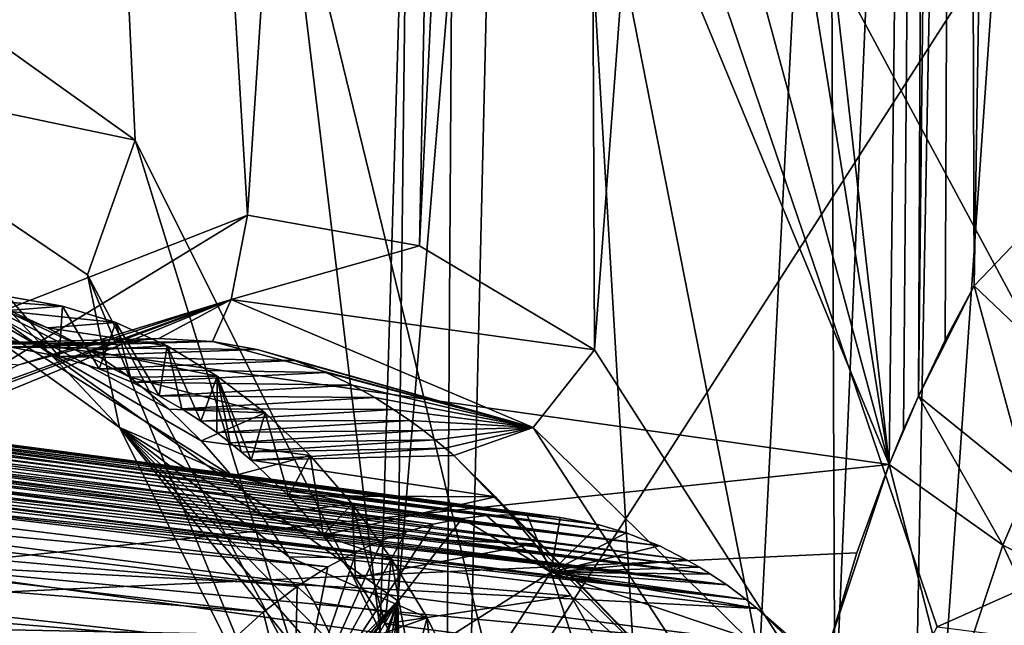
# Model space of a CAD drawing. Header units: metres. Extents: x -150 to 307, y -550 to 84.
# Tile 768 of 1056: x 232.96 to 235.26, y -9.75 to -8.34. Entities that reach past the tile are written whole.
import ezdxf

# ---------------------------------------------------------------- set-up
doc = ezdxf.new("R2010")
doc.units = ezdxf.units.M
doc.layers.add('solid_26006363', color=7, linetype='CONTINUOUS')

msp = doc.modelspace()

# ---------------------------------------------------------------- linework, layer by layer
at = {"layer": 'solid_26006363'}
for points in [[(233.489548, -8.792013, 908.271729), (232.707443, -9.097678, 907.452698), (232.955582, 0.032667, 907.429626)], [(233.489548, -8.792013, 908.271729), (232.955582, 0.032667, 907.429626), (234.066269, 0.003867, 908.627441)], [(229.176407, -9.081716, 939.973938), (229.99118, 0.000344, 940.69989), (245.823288, -11.224192, 949.513977)], [(229.99118, 0.000344, 940.69989), (246.654556, 0, 950.254578), (245.823288, -11.224192, 949.513977)], [(233.892075, -8.863901, 908.711182), (233.489548, -8.792013, 908.271729), (234.066269, 0.003867, 908.627441)], [(233.892075, -8.863901, 908.711182), (234.066269, 0.003867, 908.627441), (234.268082, -1.144645, 908.851807)], [(233.929993, -0.000001, 915.975952), (235.099686, 0.000959, 917.334839), (234.990692, -9.375346, 917.506836)], [(235.024536, -9.293293, 917.541077), (234.990692, -9.375346, 917.506836), (235.099686, 0.000959, 917.334839)], [(235.059067, -9.215111, 917.576416), (235.024536, -9.293293, 917.541077), (235.099686, 0.000959, 917.334839)], [(235.159561, 0.000005, 917.405151), (235.059067, -9.215111, 917.576416), (235.099686, 0.000959, 917.334839)], [(235.121506, -9.084536, 917.641174), (235.059067, -9.215111, 917.576416), (235.159561, 0.000005, 917.405151)], [(235.121506, -9.084536, 917.641174), (235.159561, 0.000005, 917.405151), (235.189697, -8.957417, 917.713074)], [(235.189697, -8.957417, 917.713074), (235.159561, 0.000005, 917.405151), (235.261475, -4.475974, 917.593018)], [(233.84108, -9.693657, 918.493286), (233.954193, -0.008697, 918.303284), (229.914856, -6.909317, 913.890198)], [(233.696243, -1.308886, 915.713562), (233.929993, -0.000001, 915.975952), (234.990692, -9.375346, 917.506836)], [(234.08432, -6.763284, 918.61261), (233.954193, -0.008697, 918.303284), (233.84108, -9.693657, 918.493286)], [(234.300842, -9.106922, 909.170837), (233.892075, -8.863901, 908.711182), (234.268082, -1.144645, 908.851807)], [(234.300842, -9.106922, 909.170837), (234.268082, -1.144645, 908.851807), (234.831253, -2.015121, 909.478333)], [(233.06398, -2.262568, 915.0047), (233.696243, -1.308886, 915.713562), (234.990692, -9.375346, 917.506836)], [(234.86322, -9.983101, 909.844543), (234.300842, -9.106922, 909.170837), (234.831253, -2.015121, 909.478333)], [(234.86322, -9.983101, 909.844543), (234.831253, -2.015121, 909.478333), (235.197266, -2.248973, 909.88562)], [(235.031311, -11.152285, 910.114929), (234.86322, -9.983101, 909.844543), (235.197266, -2.248973, 909.88562)], [(235.031311, -11.152285, 910.114929), (235.197266, -2.248973, 909.88562), (235.643723, -2.347501, 910.382813)], [(232.190109, -2.621559, 914.02655), (233.06398, -2.262568, 915.0047), (234.990692, -9.375346, 917.506836)], [(235.031311, -11.152285, 910.114929), (235.643723, -2.347501, 910.382813), (235.639847, -17.84992, 911.454834)], [(230.983444, -8.811028, 912.940674), (232.190109, -2.621559, 914.02655), (234.990692, -9.375346, 917.506836)], [(232.950729, -2.724687, 910.841125), (232.363571, -8.000581, 910.398499), (233.226227, -8.617046, 911.37793)], [(232.950729, -2.724687, 910.841125), (233.226227, -8.617046, 911.37793), (233.799591, -9.764732, 912.085388)], [(233.999207, -3.145619, 912.00946), (232.950729, -2.724687, 910.841125), (233.799591, -9.764732, 912.085388)], [(235.048813, -2.731049, 913.180969), (233.999207, -3.145619, 912.00946), (234.55098, -12.503535, 913.133972)], [(235.048813, -2.731049, 913.180969), (234.55098, -12.503535, 913.133972), (235.956177, -7.548682, 914.385986)], [(233.999207, -3.145619, 912.00946), (233.799591, -9.764732, 912.085388), (233.948395, -11.074921, 912.345764)], [(233.999207, -3.145619, 912.00946), (233.948395, -11.074921, 912.345764), (234.55098, -12.503535, 913.133972)], [(236.060806, -8.047049, 918.687012), (235.189697, -8.957417, 917.713074), (235.261475, -4.475974, 917.593018)], [(229.988708, -4.851424, 942.504456), (230.810181, -9.695123, 942.917969), (233.266907, -6.615768, 944.653198)], [(235.579086, -9.542686, 920.535156), (236.187546, -5.559584, 921.072205), (234.08432, -6.763284, 918.61261)], [(236.26181, -6.567902, 946.583252), (233.266907, -6.615768, 944.653198), (234.082382, -9.956576, 945.067505)], [(237.280319, -9.837629, 947.096985), (236.26181, -6.567902, 946.583252), (234.082382, -9.956576, 945.067505)], [(230.810181, -9.695123, 942.917969), (234.082382, -9.956576, 945.067505), (233.266907, -6.615768, 944.653198)], [(234.08432, -6.763284, 918.61261), (233.84108, -9.693657, 918.493286), (233.923477, -13.570428, 918.896484)], [(234.788116, -10.340323, 919.6474), (234.08432, -6.763284, 918.61261), (233.923477, -13.570428, 918.896484)], [(235.103073, -9.754358, 919.98114), (235.579086, -9.542686, 920.535156), (234.08432, -6.763284, 918.61261)], [(234.788116, -10.340323, 919.6474), (235.103073, -9.754358, 919.98114), (234.08432, -6.763284, 918.61261)], [(230.704575, -12.907818, 915.184753), (233.84108, -9.693657, 918.493286), (229.914856, -6.909317, 913.890198)], [(237.762085, -9.125918, 915.994995), (235.956177, -7.548682, 914.385986), (234.55098, -12.503535, 913.133972)], [(232.390656, -8.44171, 910.303772), (233.226227, -8.617046, 911.37793), (232.363571, -8.000581, 910.398499)], [(235.526306, -9.277812, 917.924927), (235.189697, -8.957417, 917.713074), (236.060806, -8.047049, 918.687012)], [(232.390656, -8.44171, 910.303772), (233.114899, -8.931795, 911.154541), (233.226227, -8.617046, 911.37793)], [(233.189499, -9.288383, 910.719604), (233.114899, -8.931795, 911.154541), (232.390656, -8.44171, 910.303772)], [(232.596863, -8.864019, 909.985901), (233.189499, -9.288383, 910.719604), (232.390656, -8.44171, 910.303772)], [(233.114899, -8.931795, 911.154541), (233.613785, -9.869641, 911.790771), (233.226227, -8.617046, 911.37793)], [(233.613785, -9.869641, 911.790771), (233.799591, -9.764732, 912.085388), (233.226227, -8.617046, 911.37793)], [(232.709442, -9.266776, 907.565369), (232.707443, -9.097678, 907.452698), (233.489548, -8.792013, 908.271729)], [(233.45079, -8.989244, 908.354065), (232.709442, -9.266776, 907.565369), (233.489548, -8.792013, 908.271729)], [(233.45079, -8.989244, 908.354065), (233.489548, -8.792013, 908.271729), (233.892075, -8.863901, 908.711182)], [(231.569366, -9.734854, 913.646667), (230.983444, -8.811028, 912.940674), (234.990692, -9.375346, 917.506836)], [(233.453384, -9.402613, 910.272522), (233.189499, -9.288383, 910.719604), (232.596863, -8.864019, 909.985901)], [(233.380859, -9.319959, 910.177368), (233.453384, -9.402613, 910.272522), (232.596863, -8.864019, 909.985901)], [(233.30481, -9.2455, 910.078796), (233.380859, -9.319959, 910.177368), (232.596863, -8.864019, 909.985901)], [(233.213928, -9.170784, 909.962524), (233.30481, -9.2455, 910.078796), (232.596863, -8.864019, 909.985901)], [(233.119217, -9.10736, 909.84314), (233.213928, -9.170784, 909.962524), (232.596863, -8.864019, 909.985901)], [(233.021072, -9.055458, 909.721252), (233.119217, -9.10736, 909.84314), (232.596863, -8.864019, 909.985901)], [(232.920242, -9.015397, 909.597534), (233.021072, -9.055458, 909.721252), (232.596863, -8.864019, 909.985901)], [(233.45079, -8.989244, 908.354065), (233.892075, -8.863901, 908.711182), (234.300842, -9.106922, 909.170837)], [(233.588623, -10.083679, 911.26593), (233.613785, -9.869641, 911.790771), (233.114899, -8.931795, 911.154541)], [(233.189499, -9.288383, 910.719604), (233.588623, -10.083679, 911.26593), (233.114899, -8.931795, 911.154541)], [(235.189697, -8.957417, 917.713074), (235.316833, -9.423182, 917.775146), (235.059067, -9.215111, 917.576416)], [(235.121506, -9.084536, 917.641174), (235.189697, -8.957417, 917.713074), (235.059067, -9.215111, 917.576416)], [(235.526306, -9.277812, 917.924927), (235.316833, -9.423182, 917.775146), (235.189697, -8.957417, 917.713074)], [(232.817261, -8.987437, 909.472534), (232.928909, -8.981998, 909.151001), (233.056473, -9.004779, 909.290344)], [(232.928909, -8.981998, 909.151001), (232.935928, -9.100762, 909.166077), (233.048874, -9.122282, 909.289551)], [(233.056473, -9.004779, 909.290344), (232.928909, -8.981998, 909.151001), (233.048874, -9.122282, 909.289551)], [(232.626953, -9.32695, 907.777283), (232.709442, -9.266776, 907.565369), (233.45079, -8.989244, 908.354065)], [(232.744278, -9.245045, 907.89978), (232.626953, -9.32695, 907.777283), (233.45079, -8.989244, 908.354065)], [(232.954361, -9.141822, 908.12323), (232.744278, -9.245045, 907.89978), (233.45079, -8.989244, 908.354065)], [(232.817261, -8.987437, 909.472534), (233.056473, -9.004779, 909.290344), (232.920242, -9.015397, 909.597534)], [(232.920242, -9.015397, 909.597534), (233.056473, -9.004779, 909.290344), (233.181351, -9.043388, 909.428101)], [(233.132492, -9.094065, 908.316284), (232.954361, -9.141822, 908.12323), (233.45079, -8.989244, 908.354065)], [(233.056473, -9.004779, 909.290344), (233.048874, -9.122282, 909.289551), (233.141953, -9.150971, 909.392212)], [(233.181351, -9.043388, 909.428101), (233.056473, -9.004779, 909.290344), (233.141953, -9.150971, 909.392212)], [(233.282028, -9.080403, 908.480713), (233.132492, -9.094065, 908.316284), (233.45079, -8.989244, 908.354065)], [(233.407135, -9.087185, 908.619934), (233.282028, -9.080403, 908.480713), (233.45079, -8.989244, 908.354065)], [(233.407135, -9.087185, 908.619934), (233.45079, -8.989244, 908.354065), (234.157547, -9.288142, 909.158081)], [(234.157547, -9.288142, 909.158081), (233.45079, -8.989244, 908.354065), (234.300842, -9.106922, 909.170837)], [(232.920242, -9.015397, 909.597534), (233.181351, -9.043388, 909.428101), (233.021072, -9.055458, 909.721252)], [(233.021072, -9.055458, 909.721252), (233.181351, -9.043388, 909.428101), (233.301117, -9.097656, 909.561523)], [(233.181351, -9.043388, 909.428101), (233.141953, -9.150971, 909.392212), (233.218826, -9.182534, 909.477539)], [(233.181351, -9.043388, 909.428101), (233.218826, -9.182534, 909.477539), (233.282608, -9.214417, 909.548828)], [(233.301117, -9.097656, 909.561523), (233.181351, -9.043388, 909.428101), (233.282608, -9.214417, 909.548828)], [(233.021072, -9.055458, 909.721252), (233.301117, -9.097656, 909.561523), (233.119217, -9.10736, 909.84314)], [(226.778427, -17.64673, 937.837463), (229.176407, -9.081716, 939.973938), (243.263184, -22.325003, 947.232971)], [(229.176407, -9.081716, 939.973938), (245.823288, -11.224192, 949.513977), (244.751938, -16.872917, 948.559448)], [(229.176407, -9.081716, 939.973938), (244.751938, -16.872917, 948.559448), (243.263184, -22.325003, 947.232971)], [(232.798767, -9.093051, 909.017517), (232.632156, -9.109985, 908.839172), (233.132492, -9.094065, 908.316284)], [(232.632156, -9.109985, 908.839172), (232.954361, -9.141822, 908.12323), (233.132492, -9.094065, 908.316284)], [(232.798767, -9.093051, 909.017517), (233.132492, -9.094065, 908.316284), (233.282028, -9.080403, 908.480713)], [(232.798767, -9.093051, 909.017517), (233.282028, -9.080403, 908.480713), (233.407135, -9.087185, 908.619934)], [(232.935928, -9.100762, 909.166077), (232.798767, -9.093051, 909.017517), (233.407135, -9.087185, 908.619934)], [(232.935928, -9.100762, 909.166077), (233.407135, -9.087185, 908.619934), (233.511749, -9.106011, 908.73761)], [(233.119217, -9.10736, 909.84314), (233.301117, -9.097656, 909.561523), (233.417969, -9.168497, 909.693054)], [(233.301117, -9.097656, 909.561523), (233.282608, -9.214417, 909.548828), (233.33577, -9.245158, 909.608582)], [(233.301117, -9.097656, 909.561523), (233.33577, -9.245158, 909.608582), (233.380234, -9.273948, 909.658813)], [(233.417969, -9.168497, 909.693054), (233.301117, -9.097656, 909.561523), (233.380234, -9.273948, 909.658813)], [(233.511749, -9.106011, 908.73761), (233.407135, -9.087185, 908.619934), (234.157547, -9.288142, 909.158081)], [(233.048874, -9.122282, 909.289551), (232.935928, -9.100762, 909.166077), (233.511749, -9.106011, 908.73761)], [(233.048874, -9.122282, 909.289551), (233.511749, -9.106011, 908.73761), (233.599289, -9.131537, 908.836975)], [(233.141953, -9.150971, 909.392212), (233.048874, -9.122282, 909.289551), (233.599289, -9.131537, 908.836975)], [(233.119217, -9.10736, 909.84314), (233.417969, -9.168497, 909.693054), (233.213928, -9.170784, 909.962524)], [(233.599289, -9.131537, 908.836975), (233.511749, -9.106011, 908.73761), (234.157547, -9.288142, 909.158081)], [(234.157547, -9.288142, 909.158081), (234.300842, -9.106922, 909.170837), (234.86322, -9.983101, 909.844543)], [(233.141953, -9.150971, 909.392212), (233.599289, -9.131537, 908.836975), (233.67276, -9.160198, 908.921021)], [(233.67276, -9.160198, 908.921021), (233.599289, -9.131537, 908.836975), (234.157547, -9.288142, 909.158081)], [(237.677567, -9.220366, 915.919678), (237.762085, -9.125918, 915.994995), (234.55098, -12.503535, 913.133972)], [(233.218826, -9.182534, 909.477539), (233.141953, -9.150971, 909.392212), (233.67276, -9.160198, 908.921021)], [(233.213928, -9.170784, 909.962524), (233.417969, -9.168497, 909.693054), (233.530472, -9.254602, 909.821106)], [(233.218826, -9.182534, 909.477539), (233.67276, -9.160198, 908.921021), (233.734634, -9.189703, 908.99231)], [(233.417969, -9.168497, 909.693054), (233.380234, -9.273948, 909.658813), (233.417557, -9.300381, 909.701111)], [(233.417969, -9.168497, 909.693054), (233.417557, -9.300381, 909.701111), (233.448975, -9.324309, 909.736816)], [(233.417969, -9.168497, 909.693054), (233.475418, -9.34584, 909.767029), (233.497864, -9.364853, 909.792725)], [(233.530472, -9.254602, 909.821106), (233.417969, -9.168497, 909.693054), (233.497864, -9.364853, 909.792725)], [(233.417969, -9.168497, 909.693054), (233.448975, -9.324309, 909.736816), (233.475418, -9.34584, 909.767029)], [(233.734634, -9.189703, 908.99231), (233.67276, -9.160198, 908.921021), (234.157547, -9.288142, 909.158081)], [(233.99173, -9.501051, 907.441895), (231.650711, -9.201619, 909.994995), (231.758362, -9.189328, 910.110291)], [(234.142578, -9.492136, 907.596436), (231.758362, -9.189328, 910.110291), (231.852448, -9.188933, 910.211853)], [(234.048706, -9.494374, 907.500061), (233.99173, -9.501051, 907.441895), (231.758362, -9.189328, 910.110291)], [(234.142578, -9.492136, 907.596436), (234.048706, -9.494374, 907.500061), (231.758362, -9.189328, 910.110291)], [(234.22081, -9.498634, 907.677185), (231.852448, -9.188933, 910.211853), (231.934647, -9.196562, 910.301208)], [(234.22081, -9.498634, 907.677185), (234.142578, -9.492136, 907.596436), (231.852448, -9.188933, 910.211853)], [(233.213928, -9.170784, 909.962524), (233.530472, -9.254602, 909.821106), (233.30481, -9.2455, 910.078796)], [(233.282608, -9.214417, 909.548828), (233.218826, -9.182534, 909.477539), (233.734634, -9.189703, 908.99231)], [(233.282608, -9.214417, 909.548828), (233.734634, -9.189703, 908.99231), (233.786896, -9.218656, 909.052856)], [(233.786896, -9.218656, 909.052856), (233.734634, -9.189703, 908.99231), (234.157547, -9.288142, 909.158081)], [(233.923508, -9.514423, 907.372498), (231.527695, -9.231444, 909.864502), (231.650711, -9.201619, 909.994995)], [(233.99173, -9.501051, 907.441895), (233.923508, -9.514423, 907.372498), (231.650711, -9.201619, 909.994995)], [(234.22081, -9.498634, 907.677185), (231.934647, -9.196562, 910.301208), (232.006561, -9.209512, 910.379883)], [(234.311829, -9.516061, 907.771667), (232.006561, -9.209512, 910.379883), (232.069504, -9.225855, 910.449158)], [(234.311829, -9.516061, 907.771667), (234.22081, -9.498634, 907.677185), (232.006561, -9.209512, 910.379883)], [(233.33577, -9.245158, 909.608582), (233.282608, -9.214417, 909.548828), (233.786896, -9.218656, 909.052856)], [(235.059067, -9.215111, 917.576416), (234.990692, -9.375346, 917.506836), (235.024536, -9.293293, 917.541077)], [(235.256546, -9.563597, 917.713989), (234.990692, -9.375346, 917.506836), (235.059067, -9.215111, 917.576416)], [(235.316833, -9.423182, 917.775146), (235.256546, -9.563597, 917.713989), (235.059067, -9.215111, 917.576416)], [(233.860443, -9.53214, 907.308716), (231.459808, -9.255365, 909.793091), (231.527695, -9.231444, 909.864502)], [(233.923508, -9.514423, 907.372498), (233.860443, -9.53214, 907.308716), (231.527695, -9.231444, 909.864502)], [(234.375458, -9.534868, 907.838074), (232.069504, -9.225855, 910.449158), (232.12468, -9.244173, 910.510193)], [(234.375458, -9.534868, 907.838074), (234.311829, -9.516061, 907.771667), (232.069504, -9.225855, 910.449158)], [(233.33577, -9.245158, 909.608582), (233.786896, -9.218656, 909.052856), (233.831192, -9.246242, 909.104431)], [(233.831192, -9.246242, 909.104431), (233.786896, -9.218656, 909.052856), (234.157547, -9.288142, 909.158081)], [(237.486435, -9.492832, 915.74939), (237.677567, -9.220366, 915.919678), (234.55098, -12.503535, 913.133972)], [(233.804672, -9.552217, 907.252563), (231.387527, -9.286855, 909.717529), (231.459808, -9.255365, 909.793091)], [(233.860443, -9.53214, 907.308716), (233.804672, -9.552217, 907.252563), (231.459808, -9.255365, 909.793091)], [(234.375458, -9.534868, 907.838074), (232.12468, -9.244173, 910.510193), (232.173172, -9.263452, 910.564087)], [(233.30481, -9.2455, 910.078796), (233.530472, -9.254602, 909.821106), (233.380859, -9.319959, 910.177368)], [(233.380234, -9.273948, 909.658813), (233.33577, -9.245158, 909.608582), (233.831192, -9.246242, 909.104431)], [(233.380234, -9.273948, 909.658813), (233.831192, -9.246242, 909.104431), (233.868835, -9.271989, 909.148499)], [(233.380859, -9.319959, 910.177368), (233.530472, -9.254602, 909.821106), (233.636002, -9.354167, 909.942688)], [(233.530472, -9.254602, 909.821106), (233.497864, -9.364853, 909.792725), (233.585281, -9.448306, 909.893494)], [(233.636002, -9.354167, 909.942688), (233.530472, -9.254602, 909.821106), (233.585281, -9.448306, 909.893494)], [(233.868835, -9.271989, 909.148499), (233.831192, -9.246242, 909.104431), (234.157547, -9.288142, 909.158081)], [(234.452942, -9.5655, 907.919434), (232.173172, -9.263452, 910.564087), (232.215836, -9.282974, 910.611694)], [(234.452942, -9.5655, 907.919434), (234.375458, -9.534868, 907.838074), (232.173172, -9.263452, 910.564087)], [(234.452942, -9.5655, 907.919434), (232.215836, -9.282974, 910.611694), (232.253464, -9.302249, 910.65387)], [(233.417557, -9.300381, 909.701111), (233.380234, -9.273948, 909.658813), (233.868835, -9.271989, 909.148499)], [(233.417557, -9.300381, 909.701111), (233.868835, -9.271989, 909.148499), (233.900925, -9.295714, 909.186157)], [(233.900925, -9.295714, 909.186157), (233.868835, -9.271989, 909.148499), (234.157547, -9.288142, 909.158081)], [(233.743576, -9.579097, 907.191345), (231.31073, -9.327389, 909.637817), (231.387527, -9.286855, 909.717529)], [(233.804672, -9.552217, 907.252563), (233.743576, -9.579097, 907.191345), (231.387527, -9.286855, 909.717529)], [(234.516846, -9.597508, 907.987), (232.253464, -9.302249, 910.65387), (232.286728, -9.32095, 910.691223)], [(234.516846, -9.597508, 907.987), (234.452942, -9.5655, 907.919434), (232.253464, -9.302249, 910.65387)], [(233.792328, -10.045825, 910.747681), (233.588623, -10.083679, 911.26593), (233.189499, -9.288383, 910.719604)], [(233.748901, -9.923966, 910.682312), (233.792328, -10.045825, 910.747681), (233.189499, -9.288383, 910.719604)], [(233.699921, -9.807155, 910.611023), (233.748901, -9.923966, 910.682312), (233.189499, -9.288383, 910.719604)], [(233.645584, -9.695972, 910.533936), (233.699921, -9.807155, 910.611023), (233.189499, -9.288383, 910.719604)], [(233.586151, -9.591114, 910.451416), (233.645584, -9.695972, 910.533936), (233.189499, -9.288383, 910.719604)], [(233.521957, -9.493153, 910.364075), (233.586151, -9.591114, 910.451416), (233.189499, -9.288383, 910.719604)], [(233.453384, -9.402613, 910.272522), (233.521957, -9.493153, 910.364075), (233.189499, -9.288383, 910.719604)], [(233.448975, -9.324309, 909.736816), (233.417557, -9.300381, 909.701111), (233.900925, -9.295714, 909.186157)], [(233.448975, -9.324309, 909.736816), (233.900925, -9.295714, 909.186157), (233.928375, -9.317212, 909.218567)], [(233.928375, -9.317212, 909.218567), (233.900925, -9.295714, 909.186157), (234.157547, -9.288142, 909.158081)], [(233.95163, -9.336875, 909.246155), (233.928375, -9.317212, 909.218567), (234.157547, -9.288142, 909.158081)], [(234.157547, -9.288142, 909.158081), (233.971802, -9.354182, 909.27002), (233.95163, -9.336875, 909.246155)], [(234.66568, -10.067621, 909.763733), (233.971802, -9.354182, 909.27002), (234.157547, -9.288142, 909.158081)], [(234.66568, -10.067621, 909.763733), (234.157547, -9.288142, 909.158081), (234.86322, -9.983101, 909.844543)], [(233.67717, -9.614361, 907.125122), (231.229218, -9.37881, 909.553833), (231.31073, -9.327389, 909.637817)], [(233.743576, -9.579097, 907.191345), (233.67717, -9.614361, 907.125122), (231.31073, -9.327389, 909.637817)], [(234.547134, -9.614923, 908.019104), (232.286728, -9.32095, 910.691223), (232.316162, -9.338844, 910.724426)], [(234.547134, -9.614923, 908.019104), (234.516846, -9.597508, 907.987), (232.286728, -9.32095, 910.691223)], [(233.380859, -9.319959, 910.177368), (233.636002, -9.354167, 909.942688), (233.453384, -9.402613, 910.272522)], [(233.475418, -9.34584, 909.767029), (233.448975, -9.324309, 909.736816), (233.928375, -9.317212, 909.218567)], [(233.475418, -9.34584, 909.767029), (233.928375, -9.317212, 909.218567), (233.95163, -9.336875, 909.246155)], [(234.573013, -9.63102, 908.046631), (232.316162, -9.338844, 910.724426), (232.342285, -9.355785, 910.753967)], [(234.573013, -9.63102, 908.046631), (234.547134, -9.614923, 908.019104), (232.316162, -9.338844, 910.724426)], [(233.475418, -9.34584, 909.767029), (233.95163, -9.336875, 909.246155), (233.497864, -9.364853, 909.792725)], [(233.497864, -9.364853, 909.792725), (233.95163, -9.336875, 909.246155), (233.971802, -9.354182, 909.27002)], [(231.569366, -9.734854, 913.646667), (234.990692, -9.375346, 917.506836), (234.915298, -9.581869, 917.432434)], [(234.573013, -9.63102, 908.046631), (232.342285, -9.355785, 910.753967), (232.365524, -9.371706, 910.780334)], [(234.61087, -9.65667, 908.086975), (232.365524, -9.371706, 910.780334), (232.3862, -9.386668, 910.803833)], [(234.61087, -9.65667, 908.086975), (234.573013, -9.63102, 908.046631), (232.365524, -9.371706, 910.780334)], [(233.453384, -9.402613, 910.272522), (233.636002, -9.354167, 909.942688), (233.733871, -9.467147, 910.057007)], [(233.497864, -9.364853, 909.792725), (233.971802, -9.354182, 909.27002), (234.069855, -9.450767, 909.387512)], [(233.585281, -9.448306, 909.893494), (233.497864, -9.364853, 909.792725), (234.069855, -9.450767, 909.387512)], [(233.636002, -9.354167, 909.942688), (233.585281, -9.448306, 909.893494), (233.666595, -9.539891, 909.988281)], [(233.733871, -9.467147, 910.057007), (233.636002, -9.354167, 909.942688), (233.666595, -9.539891, 909.988281)], [(234.069855, -9.450767, 909.387512), (233.971802, -9.354182, 909.27002), (234.66568, -10.067621, 909.763733)], [(234.990692, -9.375346, 917.506836), (234.849518, -9.799221, 917.370361), (234.915298, -9.581869, 917.432434)], [(235.133911, -9.933417, 917.594971), (234.849518, -9.799221, 917.370361), (234.990692, -9.375346, 917.506836)], [(235.133911, -9.933417, 917.594971), (234.990692, -9.375346, 917.506836), (235.256546, -9.563597, 917.713989)], [(233.605103, -9.660194, 907.053711), (231.143326, -9.443109, 909.466187), (231.229218, -9.37881, 909.553833)], [(233.67717, -9.614361, 907.125122), (233.605103, -9.660194, 907.053711), (231.229218, -9.37881, 909.553833)], [(234.61087, -9.65667, 908.086975), (232.3862, -9.386668, 910.803833), (232.404587, -9.400624, 910.824768)], [(234.61087, -9.65667, 908.086975), (232.404587, -9.400624, 910.824768), (232.421188, -9.413245, 910.843689)], [(234.656174, -9.690816, 908.135193), (232.421188, -9.413245, 910.843689), (232.43576, -9.425441, 910.860352)], [(234.656174, -9.690816, 908.135193), (234.61087, -9.65667, 908.086975), (232.421188, -9.413245, 910.843689)], [(233.453384, -9.402613, 910.272522), (233.733871, -9.467147, 910.057007), (233.521957, -9.493153, 910.364075)], [(233.526016, -9.720364, 906.975952), (231.053345, -9.522771, 909.375366), (231.143326, -9.443109, 909.466187)], [(233.605103, -9.660194, 907.053711), (233.526016, -9.720364, 906.975952), (231.143326, -9.443109, 909.466187)], [(234.656174, -9.690816, 908.135193), (232.43576, -9.425441, 910.860352), (232.459686, -9.445637, 910.887817)], [(234.681717, -9.711786, 908.162842), (232.459686, -9.445637, 910.887817), (232.614975, -9.60528, 911.067993)], [(234.656174, -9.690816, 908.135193), (232.459686, -9.445637, 910.887817), (234.681717, -9.711786, 908.162842)], [(235.316833, -9.423182, 917.775146), (235.594193, -9.729852, 917.79303), (235.256546, -9.563597, 917.713989)], [(233.521957, -9.493153, 910.364075), (233.733871, -9.467147, 910.057007), (233.825668, -9.594674, 910.165894)], [(233.666595, -9.539891, 909.988281), (233.585281, -9.448306, 909.893494), (234.069855, -9.450767, 909.387512)], [(233.666595, -9.539891, 909.988281), (234.069855, -9.450767, 909.387512), (234.161331, -9.560248, 909.498718)], [(233.733871, -9.467147, 910.057007), (233.666595, -9.539891, 909.988281), (233.741837, -9.639615, 910.077148)], [(233.733871, -9.467147, 910.057007), (233.741837, -9.639615, 910.077148), (233.811035, -9.747478, 910.160156)], [(233.825668, -9.594674, 910.165894), (233.733871, -9.467147, 910.057007), (233.811035, -9.747478, 910.160156)], [(234.161331, -9.560248, 909.498718), (234.069855, -9.450767, 909.387512), (234.66568, -10.067621, 909.763733)], [(233.521957, -9.493153, 910.364075), (233.825668, -9.594674, 910.165894), (233.586151, -9.591114, 910.451416)], [(233.59819, -10.008337, 906.661926), (233.923508, -9.514423, 907.372498), (233.99173, -9.501051, 907.441895)], [(234.19899, -9.626682, 907.278809), (233.59819, -10.008337, 906.661926), (233.99173, -9.501051, 907.441895)], [(233.59819, -10.008337, 906.661926), (233.860443, -9.53214, 907.308716), (233.923508, -9.514423, 907.372498)], [(234.19899, -9.626682, 907.278809), (233.99173, -9.501051, 907.441895), (234.048706, -9.494374, 907.500061)], [(234.19899, -9.626682, 907.278809), (234.048706, -9.494374, 907.500061), (234.142578, -9.492136, 907.596436)], [(234.19899, -9.626682, 907.278809), (234.142578, -9.492136, 907.596436), (234.22081, -9.498634, 907.677185)], [(234.19899, -9.626682, 907.278809), (234.22081, -9.498634, 907.677185), (234.311829, -9.516061, 907.771667)], [(237.337784, -9.798152, 915.616943), (237.486435, -9.492832, 915.74939), (234.55098, -12.503535, 913.133972)], [(233.449646, -9.789429, 906.901489), (230.991165, -9.58602, 909.313232), (231.053345, -9.522771, 909.375366)], [(233.526016, -9.720364, 906.975952), (233.449646, -9.789429, 906.901489), (231.053345, -9.522771, 909.375366)], [(233.59819, -10.008337, 906.661926), (233.804672, -9.552217, 907.252563), (233.860443, -9.53214, 907.308716)], [(234.19899, -9.626682, 907.278809), (234.311829, -9.516061, 907.771667), (234.375458, -9.534868, 907.838074)], [(234.19899, -9.626682, 907.278809), (234.375458, -9.534868, 907.838074), (234.452942, -9.5655, 907.919434)], [(233.59819, -10.008337, 906.661926), (233.743576, -9.579097, 907.191345), (233.804672, -9.552217, 907.252563)], [(233.741837, -9.639615, 910.077148), (233.666595, -9.539891, 909.988281), (234.161331, -9.560248, 909.498718)], [(233.741837, -9.639615, 910.077148), (234.161331, -9.560248, 909.498718), (234.245575, -9.681795, 909.602966)], [(234.245575, -9.681795, 909.602966), (234.161331, -9.560248, 909.498718), (234.66568, -10.067621, 909.763733)], [(240.785812, -10.46859, 915.140564), (235.579086, -9.542686, 920.535156), (235.103073, -9.754358, 919.98114)], [(231.569366, -9.734854, 913.646667), (234.915298, -9.581869, 917.432434), (234.849518, -9.799221, 917.370361)], [(233.59819, -10.008337, 906.661926), (233.67717, -9.614361, 907.125122), (233.743576, -9.579097, 907.191345)], [(234.19899, -9.626682, 907.278809), (234.452942, -9.5655, 907.919434), (234.516846, -9.597508, 907.987)], [(235.487427, -10.053642, 917.688599), (235.133911, -9.933417, 917.594971), (235.256546, -9.563597, 917.713989)], [(235.487427, -10.053642, 917.688599), (235.256546, -9.563597, 917.713989), (235.594193, -9.729852, 917.79303)], [(233.381058, -9.861965, 906.835205), (230.927444, -9.658723, 909.250244), (230.991165, -9.58602, 909.313232)], [(233.449646, -9.789429, 906.901489), (233.381058, -9.861965, 906.835205), (230.991165, -9.58602, 909.313232)], [(234.873215, -9.918302, 908.371216), (232.614975, -9.60528, 911.067993), (232.751617, -9.798073, 911.230591)], [(234.781876, -9.807836, 908.271057), (234.681717, -9.711786, 908.162842), (232.614975, -9.60528, 911.067993)], [(234.873215, -9.918302, 908.371216), (234.781876, -9.807836, 908.271057), (232.614975, -9.60528, 911.067993)], [(233.586151, -9.591114, 910.451416), (233.825668, -9.594674, 910.165894), (233.909286, -9.733828, 910.266846)], [(233.586151, -9.591114, 910.451416), (233.909286, -9.733828, 910.266846), (233.645584, -9.695972, 910.533936)], [(233.825668, -9.594674, 910.165894), (233.811035, -9.747478, 910.160156), (233.874695, -9.864567, 910.237854)], [(233.909286, -9.733828, 910.266846), (233.825668, -9.594674, 910.165894), (233.874695, -9.864567, 910.237854)], [(234.19899, -9.626682, 907.278809), (234.516846, -9.597508, 907.987), (234.547134, -9.614923, 908.019104)], [(233.59819, -10.008337, 906.661926), (233.605103, -9.660194, 907.053711), (233.67717, -9.614361, 907.125122)], [(233.812073, -10.22042, 906.730591), (233.59819, -10.008337, 906.661926), (234.19899, -9.626682, 907.278809)], [(234.293503, -9.915762, 907.224976), (233.812073, -10.22042, 906.730591), (234.19899, -9.626682, 907.278809)], [(234.19899, -9.626682, 907.278809), (234.547134, -9.614923, 908.019104), (234.573013, -9.63102, 908.046631)], [(234.19899, -9.626682, 907.278809), (234.656174, -9.690816, 908.135193), (234.681717, -9.711786, 908.162842)], [(234.82341, -9.83561, 907.944702), (234.19899, -9.626682, 907.278809), (234.681717, -9.711786, 908.162842)], [(234.19899, -9.626682, 907.278809), (234.573013, -9.63102, 908.046631), (234.61087, -9.65667, 908.086975)], [(234.19899, -9.626682, 907.278809), (234.61087, -9.65667, 908.086975), (234.656174, -9.690816, 908.135193)], [(234.293503, -9.915762, 907.224976), (234.19899, -9.626682, 907.278809), (234.82341, -9.83561, 907.944702)], [(233.811035, -9.747478, 910.160156), (233.741837, -9.639615, 910.077148), (234.245575, -9.681795, 909.602966)], [(233.31723, -9.939913, 906.774109), (230.863708, -9.740535, 909.187866), (230.927444, -9.658723, 909.250244)], [(233.381058, -9.861965, 906.835205), (233.31723, -9.939913, 906.774109), (230.927444, -9.658723, 909.250244)], [(233.59819, -10.008337, 906.661926), (233.526016, -9.720364, 906.975952), (233.605103, -9.660194, 907.053711)], [(230.704575, -12.907818, 915.184753), (231.349457, -12.601836, 915.875549), (233.84108, -9.693657, 918.493286)], [(230.810181, -9.695123, 942.917969), (232.178726, -14.522954, 943.607666), (234.082382, -9.956576, 945.067505)], [(231.685852, -12.684347, 916.260376), (233.84108, -9.693657, 918.493286), (231.349457, -12.601836, 915.875549)], [(231.685852, -12.684347, 916.260376), (231.979095, -12.922008, 916.612305), (233.84108, -9.693657, 918.493286)], [(231.979095, -12.922008, 916.612305), (232.325256, -13.732337, 917.079651), (233.84108, -9.693657, 918.493286)], [(232.272293, -14.716175, 917.11731), (232.318146, -18.320107, 917.583191), (233.84108, -9.693657, 918.493286)], [(232.325256, -13.732337, 917.079651), (232.272293, -14.716175, 917.11731), (233.84108, -9.693657, 918.493286)], [(232.318146, -18.320107, 917.583191), (233.002869, -18.623207, 918.396973), (233.84108, -9.693657, 918.493286)], [(233.002869, -18.623207, 918.396973), (233.498459, -19.418407, 919.061646), (233.84108, -9.693657, 918.493286)], [(233.923477, -13.570428, 918.896484), (233.84108, -9.693657, 918.493286), (233.498459, -19.418407, 919.061646)], [(233.645584, -9.695972, 910.533936), (233.909286, -9.733828, 910.266846), (233.699921, -9.807155, 910.611023)], [(233.811035, -9.747478, 910.160156), (234.245575, -9.681795, 909.602966), (234.321899, -9.814586, 909.699402)], [(234.321899, -9.814586, 909.699402), (234.245575, -9.681795, 909.602966), (234.66568, -10.067621, 909.763733)], [(233.59819, -10.008337, 906.661926), (233.449646, -9.789429, 906.901489), (233.526016, -9.720364, 906.975952)], [(234.82341, -9.83561, 907.944702), (234.681717, -9.711786, 908.162842), (234.781876, -9.807836, 908.271057)], [(233.252487, -10.031407, 906.71283), (230.800461, -9.832222, 909.126892), (230.863708, -9.740535, 909.187866)], [(233.31723, -9.939913, 906.774109), (233.252487, -10.031407, 906.71283), (230.863708, -9.740535, 909.187866)], [(231.76413, -11.05602, 913.959351), (231.569366, -9.734854, 913.646667), (234.849518, -9.799221, 917.370361)], [(233.699921, -9.807155, 910.611023), (233.909286, -9.733828, 910.266846), (233.982697, -9.881758, 910.357422)], [(233.909286, -9.733828, 910.266846), (233.874695, -9.864567, 910.237854), (233.93306, -9.991502, 910.310547)], [(233.982697, -9.881758, 910.357422), (233.909286, -9.733828, 910.266846), (233.93306, -9.991502, 910.310547)], [(233.874695, -9.864567, 910.237854), (233.811035, -9.747478, 910.160156), (234.321899, -9.814586, 909.699402)]]:
    msp.add_3dface(points, dxfattribs=at)

doc.saveas('drawing.dxf')
